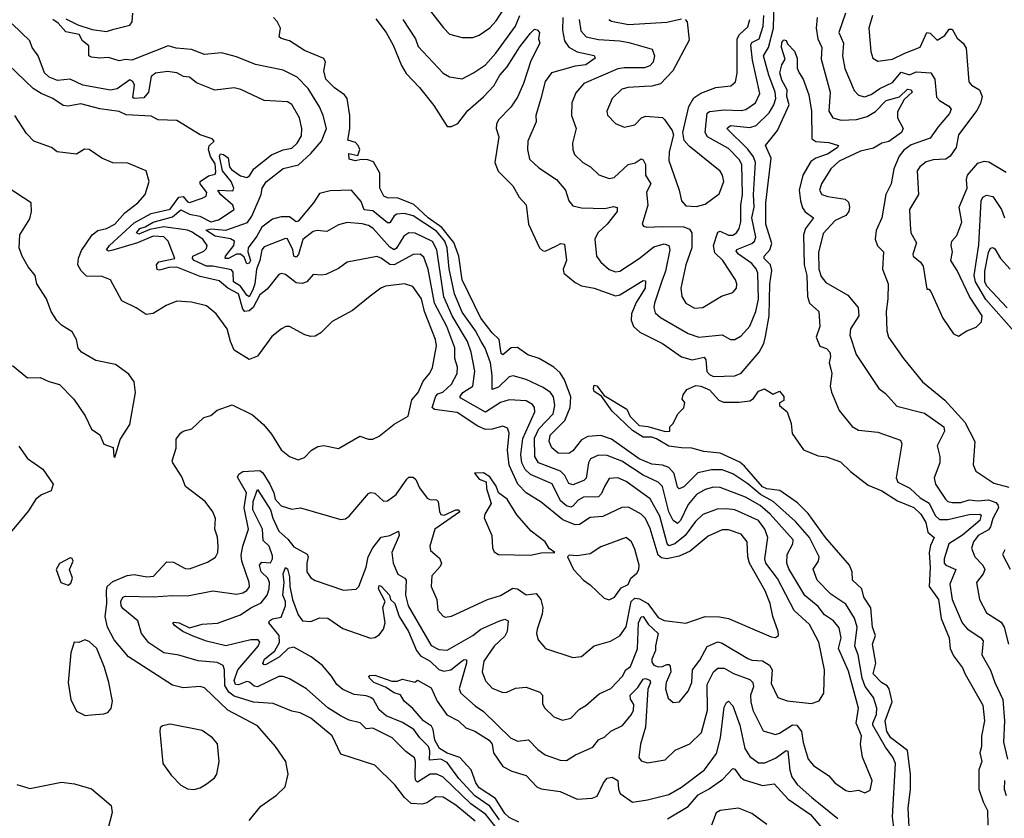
# Model space of a CAD drawing. Extents: x 1245515 to 1420776, y 606314 to 671314.
# Tile 303 of 385: x 1389748 to 1394369, y 635468 to 639215. Entities that reach past the tile are written whole.
import ezdxf

# ---------------------------------------------------------------- set-up
doc = ezdxf.new("R2010")
doc.units = 0

msp = doc.modelspace()

# ---------------------------------------------------------------- linework, layer by layer
at = {"layer": '0CON10XD'}
for points in [[(1391636.9, 639305), (1391736.9, 639176.9), (1391765, 639147.5), (1391825, 639131.2), (1391875, 639131.8), (1391905, 639142.5), (1391955, 639177.1), (1391985, 639210), (1392025, 639272.7)], [(1392298, 639225), (1392295.2, 639165), (1392305.8, 639115.8), (1392325.8, 639085.8), (1392365, 639064.3), (1392445, 639046), (1392448.5, 639035), (1392405, 639003.7), (1392355, 638997.2), (1392243.6, 638965), (1392214.7, 638925), (1392194.4, 638845.6), (1392171.3, 638765), (1392172.2, 638735), (1392132.3, 638645), (1392132.1, 638605), (1392140.4, 638560.4), (1392185, 638520), (1392267.5, 638465), (1392309.2, 638415), (1392325.6, 638365), (1392345, 638341.5), (1392385, 638331.8), (1392495, 638329.4), (1392535, 638338.8), (1392553.1, 638333.1), (1392552.5, 638315), (1392504.7, 638255), (1392461.9, 638215), (1392447.8, 638185), (1392455.4, 638105.4), (1392475, 638077.1), (1392515, 638042.5), (1392545, 638031.5), (1392565, 638035.4), (1392655, 638094.1), (1392725, 638148.9), (1392773.3, 638163.3), (1392795, 638155.5), (1392799.2, 638135), (1392779.2, 638035), (1392761.4, 637988.6), (1392727.6, 637885), (1392724.7, 637864.7), (1392730.1, 637840.1), (1392755, 637817.7), (1392885, 637742.8), (1392935, 637724.7), (1393045, 637736.1), (1393085, 637714.4), (1393104.4, 637714.4), (1393135, 637731.5), (1393175, 637777.3), (1393203.9, 637845), (1393216, 637904), (1393212.1, 638025), (1393205, 638045.3), (1393185, 638071.1), (1393121.1, 638115), (1393111.6, 638128.4), (1393113.8, 638136.1), (1393184, 638165), (1393196.6, 638175), (1393203.8, 638195), (1393184.4, 638285.6), (1393194.9, 638335.1), (1393192.5, 638395), (1393201.5, 638545), (1393192.1, 638572.1), (1393165, 638606.8), (1393067.1, 638705), (1393085, 638717.8), (1393175, 638708.9), (1393205, 638717.7), (1393265, 638777.6), (1393288.3, 638815), (1393297.7, 638845), (1393294.2, 638875), (1393263.7, 638955), (1393239.9, 639045), (1393262.5, 639085), (1393285.6, 639175), (1393288.9, 639295)], [(1392000.7, 635460.7), (1391954.8, 635524.8), (1391885, 635572.7), (1391809.1, 635655), (1391755, 635730.4), (1391725, 635745.7), (1391671, 635741), (1391673.1, 635785), (1391667.3, 635805), (1391626.3, 635845), (1391597.7, 635885), (1391545, 635917.8), (1391468.7, 635948.7), (1391435, 635976.2), (1391408.4, 636025), (1391396.4, 636035), (1391375, 636042.7), (1391318.3, 636048.3), (1391265, 636072.5), (1391236, 636095), (1391211.4, 636135), (1391170, 636185), (1391115.5, 636225), (1391035, 636271), (1391007.8, 636265), (1390966.9, 636225), (1390905, 636188.8), (1390895, 636188.6), (1390890, 636195), (1390896.4, 636215), (1390945.9, 636254.1), (1390967.5, 636292.5), (1390965.9, 636325), (1390917.5, 636385), (1390920.6, 636395), (1390935, 636403.8), (1390975, 636410.8), (1390995.6, 636465), (1390995.3, 636485), (1390982.5, 636515), (1390990, 636575), (1390984.3, 636615), (1390995, 636644.4), (1391005, 636638.1), (1391015, 636601.2), (1391016.4, 636555), (1391028.4, 636495), (1391055, 636422.9), (1391075.8, 636395), (1391115, 636390.9), (1391155, 636408.2), (1391195, 636407.3), (1391265, 636357.8), (1391395, 636312.5), (1391415, 636315.7), (1391435, 636328.6), (1391455, 636355.7), (1391463.8, 636385), (1391453.1, 636456.9), (1391464, 636485), (1391431.7, 636545), (1391435, 636560.6), (1391445, 636556.4), (1391483.3, 636515), (1391488.5, 636495), (1391509, 636475), (1391529.8, 636415), (1391572.8, 636345), (1391610.6, 636255), (1391629.9, 636229.9), (1391675.1, 636205.1), (1391715, 636165.3), (1391738.9, 636158.9), (1391772.3, 636165), (1391825, 636207.1), (1391835, 636213.3), (1391845, 636210.8), (1391845.2, 636195), (1391810.6, 636075), (1391818.5, 636055), (1391885.2, 635995.2), (1391925, 635968.4), (1392051.9, 635845), (1392085, 635830.4), (1392136, 635836), (1392180.5, 635790.5), (1392215, 635765.6), (1392285, 635740), (1392315, 635738.5), (1392356.2, 635765), (1392438.8, 635801.2), (1392464.7, 635835.3), (1392495, 635850), (1392522.5, 635877.5), (1392576.6, 635903.4), (1392620, 635955), (1392629.6, 635975), (1392631.1, 636001.1), (1392615, 636026.9), (1392612.9, 636045), (1392648.8, 636081.2), (1392675, 636120), (1392685, 636124.2), (1392705, 636116.7), (1392708.8, 636105), (1392696.9, 636073.1), (1392684.8, 635895.2), (1392662.2, 635815), (1392653.4, 635753.4), (1392665, 635736.9), (1392695, 635728.9), (1392777.3, 635742.7), (1392825, 635787.9), (1392892.7, 635817.3), (1392948.8, 635871.2), (1392976.5, 635975), (1392974.8, 636095), (1393005, 636155.4), (1393025, 636171.8), (1393055, 636172.9), (1393097.9, 636147.9), (1393175, 636118.9), (1393188.5, 636105), (1393192.7, 636085), (1393178.5, 636045), (1393179.2, 636015), (1393189.4, 635975), (1393237.9, 635877.9), (1393295, 635860.4), (1393315, 635866.8), (1393375, 635905.7), (1393395, 635905.3), (1393416.8, 635875), (1393425, 635824), (1393449.2, 635745), (1393473.1, 635715), (1393545, 635666.5), (1393573.3, 635635), (1393625, 635597.8), (1393645, 635593.3), (1393685, 635600.6), (1393715, 635588), (1393739.7, 635600.3), (1393748.5, 635645), (1393703.2, 635755), (1393694.5, 635815), (1393698.9, 635855), (1393674.7, 635915), (1393685.3, 635985), (1393637.5, 636157.5), (1393591.2, 636265), (1393603, 636315), (1393595, 636361.1), (1393568, 636395), (1393525, 636423.2), (1393495, 636462.2), (1393433.1, 636513.1), (1393358.4, 636638.4), (1393348.5, 636665), (1393350, 636705), (1393376.8, 636755), (1393377.9, 636775), (1393270.6, 636895), (1393223.4, 636935), (1393155, 636974.8), (1393035, 637019.5), (1393005, 637021.1), (1392965, 637010.5), (1392925, 636986.8), (1392885, 636940.3), (1392850, 636865), (1392835, 636851.6), (1392815, 636864.7), (1392795, 636905.4), (1392764.6, 637024.6), (1392744.2, 637044.2), (1392675, 637078), (1392575, 637143.6), (1392505, 637169.8), (1392465, 637171.8), (1392427.9, 637155), (1392418.1, 637135), (1392406.4, 637063.6), (1392396.5, 637053.5), (1392345, 637032), (1392325, 637039.2), (1392306.6, 637076.6), (1392286.6, 637096.6), (1392183.1, 637135), (1392165.2, 637165.2), (1392165, 637251.9), (1392184.7, 637295.3), (1392251.5, 637365), (1392260.2, 637405), (1392254.2, 637445), (1392239.6, 637465), (1392205, 637489.5), (1392125, 637527.1), (1392065, 637544), (1392045, 637539.3), (1391995, 637490.1), (1391965, 637479.4), (1391965.9, 637545), (1391958, 637605), (1391932.9, 637672.9), (1391914.4, 637704.4), (1391887, 637755), (1391825, 637842.5), (1391788.8, 637928.8), (1391763.5, 638046.5), (1391755.1, 638144.9), (1391743.8, 638175), (1391705, 638222.3), (1391595, 638295.1), (1391555, 638305.7), (1391518.3, 638301.7), (1391505, 638294.6), (1391485, 638261.8), (1391475, 638262.4), (1391405, 638318.2), (1391365, 638322.6), (1391351, 638361), (1391305, 638414.5), (1391205, 638411.8), (1391155, 638398.9), (1391127.1, 638355), (1391055, 638269.3), (1391045, 638266.2), (1391015, 638289.7), (1390975, 638289.8), (1390935, 638279.1), (1390885, 638241.1), (1390860.6, 638199.4), (1390820.7, 638145), (1390818.9, 638125), (1390830.9, 638085), (1390825, 638072), (1390815, 638068.9), (1390801.2, 638101.2), (1390784.8, 638114.8), (1390765, 638115.2), (1390728.2, 638095), (1390712.5, 638095), (1390713.9, 638105), (1390753.6, 638155), (1390755.8, 638175), (1390736.8, 638186.8), (1390665, 638198.6), (1390622.4, 638227.6), (1390646.4, 638233.6), (1390715, 638227.8), (1390816.9, 638263.1), (1390837.1, 638292.9), (1390882.1, 638395), (1390885.7, 638425), (1390905, 638453.7), (1390985, 638516.7), (1391056.9, 638533.1), (1391115, 638586.2), (1391164.4, 638644.4), (1391187.4, 638705), (1391173.1, 638765), (1391155, 638805.5), (1391101.5, 638891.5), (1391050.5, 638945), (1390985, 638978), (1390855.2, 639005.2), (1390765, 639039.8), (1390695, 639058.9), (1390615, 639050.8), (1390555.2, 639075.2), (1390481.8, 639081.8), (1390445, 639091.5), (1390275, 639025.4), (1390245, 639028.2), (1390215, 639021.1), (1390165, 639037.5), (1390125, 639033.5), (1390085, 639038.5), (1390072.2, 639045), (1390072.2, 639092.2), (1390042.9, 639115), (1390027.5, 639145), (1389965, 639157.2), (1389928.1, 639198.1), (1389904.3, 639215)], [(1389965, 639219.3), (1390020.5, 639190.5), (1390088.7, 639168.7), (1390155, 639160), (1390190.1, 639169.9), (1390265, 639189.4), (1390276.7, 639205), (1390278.6, 639245)], [(1393850.2, 635425), (1393844.8, 635475), (1393858.1, 635725), (1393846.6, 635755), (1393811.8, 635801.8), (1393753, 635905), (1393751.8, 635915), (1393769.8, 635955), (1393770.5, 635985), (1393754.8, 636035), (1393716.3, 636086.3), (1393701.7, 636125), (1393682.7, 636235), (1393668.1, 636275), (1393678.7, 636365), (1393666.7, 636406.7), (1393625, 636472.5), (1393555, 636519.7), (1393491.7, 636585), (1393472.8, 636637.2), (1393496.5, 636675), (1393500.7, 636695), (1393454.8, 636785), (1393390.1, 636860.1), (1393284.3, 636954.3), (1393225, 636986.4), (1393165, 637037.6), (1393095, 637084.8), (1393045, 637102.4), (1392995, 637102.1), (1392931.2, 637088.8), (1392865, 637022.8), (1392843.1, 637013.1), (1392835, 637021.2), (1392819.6, 637085), (1392795, 637114.2), (1392765.5, 637125.5), (1392715, 637130), (1392655, 637154.9), (1392525, 637247.3), (1392475, 637263.9), (1392415, 637258.9), (1392385, 637243.4), (1392345, 637192.5), (1392325, 637180), (1392275, 637180.6), (1392245, 637206.4), (1392233.5, 637235), (1392238.4, 637265), (1392307.2, 637335), (1392332, 637395), (1392334.5, 637445), (1392305.7, 637525), (1392285, 637557.7), (1392255, 637584.6), (1392186.7, 637625), (1392132.3, 637642.3), (1392085, 637677.4), (1392055, 637675.8), (1392015, 637642.9), (1392008, 637648), (1391998.9, 637715), (1391965, 637745.7), (1391911.7, 637815), (1391825.2, 637995), (1391808.9, 638105), (1391785, 638169.2), (1391729.7, 638239.7), (1391665, 638285.1), (1391597.6, 638347.6), (1391525, 638378), (1391475, 638379.7), (1391457.1, 638387.1), (1391438.5, 638425), (1391437.7, 638495), (1391408.2, 638548.2), (1391382.8, 638557.2), (1391351.4, 638558.6), (1391325, 638551.9), (1391295, 638560), (1391292.5, 638587.5), (1391335, 638577.5), (1391344, 638605), (1391337.5, 638625), (1391325, 638638.8), (1391288.8, 638648.8), (1391297.5, 638705), (1391297.1, 638765), (1391284.6, 638845), (1391272.2, 638862.3), (1391225, 638894.3), (1391185.2, 638935), (1391175.6, 638975), (1391184, 639015), (1391175, 639032.5), (1391085, 639070), (1391015, 639116.2), (1390975, 639126.7), (1390966.7, 639135), (1390972.5, 639175), (1390957, 639207), (1390940, 639225)], [(1391419, 639219), (1391468.7, 639155), (1391500.7, 639095), (1391539.4, 638999.4), (1391562.5, 638962.5), (1391625, 638897.1), (1391692.3, 638812.3), (1391754.2, 638714.2), (1391775, 638713.8), (1391805, 638727.3), (1391851.7, 638788.3), (1391925, 638853.3), (1391973.8, 638905), (1392001.2, 638955), (1392036.6, 638993.4), (1392095, 639087.8), (1392145, 639152.2), (1392165, 639170), (1392177.6, 639167.6), (1392187.5, 639155), (1392183.3, 639125), (1392190, 639105), (1392147.9, 639022.1), (1392113, 638915), (1392085, 638850.6), (1392054, 638805), (1391995.3, 638745), (1391985.3, 638725), (1391984.7, 638704.7), (1391997.7, 638665), (1391978.8, 638545), (1391993.3, 638503.3), (1392062.8, 638435), (1392092.5, 638382.5), (1392125, 638345.8), (1392136.7, 638255), (1392187.1, 638145), (1392201.5, 638131.5), (1392215, 638128.5), (1392265, 638152.9), (1392287.5, 638165), (1392305, 638161.2), (1392314.5, 638085), (1392299.1, 638045), (1392301.8, 638025), (1392355, 637981.5), (1392385, 637966.1), (1392445, 637955.7), (1392545, 637919.3), (1392565, 637924.3), (1392675, 637990.5), (1392685, 637989.2), (1392683.2, 637955), (1392642.2, 637887.8), (1392620.2, 637835), (1392617.5, 637805), (1392629.6, 637775), (1392659.3, 637749.3), (1392765, 637695.9), (1392855, 637632.5), (1392905, 637619.6), (1392961.3, 637631.3), (1392968.4, 637618.4), (1392973.6, 637563.6), (1392985, 637550), (1393005, 637540), (1393105, 637543.2), (1393134.1, 637555.9), (1393218.8, 637655), (1393240, 637695), (1393247.9, 637727.9), (1393265.1, 637824.9), (1393268.4, 637975), (1393277.6, 638037.6), (1393271.5, 638065), (1393242.5, 638095), (1393242.2, 638105), (1393269.4, 638135), (1393278.7, 638165), (1393250.4, 638255), (1393249.8, 638355), (1393274.8, 638565), (1393249.1, 638625), (1393304.7, 638695), (1393359.6, 638815), (1393348.6, 638855), (1393349.8, 638885), (1393325, 638931.5), (1393316, 638965), (1393325, 639002.5), (1393341.2, 639028.8), (1393323.3, 639085), (1393325, 639107.5), (1393335, 639120), (1393345, 639117.5), (1393351.2, 639101.2), (1393385, 639066.7), (1393397.5, 639035), (1393397.2, 638987.2), (1393406.4, 638965), (1393426, 638935), (1393451.5, 638861.5), (1393464.5, 638785), (1393466.1, 638656.1), (1393485, 638643.4), (1393545, 638638.5), (1393591.2, 638625), (1393586.9, 638615), (1393542.9, 638585), (1393484.8, 638565.2), (1393461.1, 638548.9), (1393424.5, 638485.5), (1393407.2, 638415), (1393412.1, 638365), (1393422.3, 638332.3), (1393435, 638314), (1393473.3, 638285), (1393435.7, 638235), (1393427, 638205), (1393429.5, 638065), (1393442.3, 638015), (1393445, 637916.2), (1393455, 637884.4), (1393498.8, 637845), (1393502.9, 637775), (1393486.1, 637725), (1393503.8, 637683.8), (1393535, 637672.7), (1393550, 637655), (1393553.8, 637635), (1393547.3, 637605), (1393555.3, 637574.7)], [(1391546.8, 639215), (1391605.4, 639125), (1391618.9, 639088.9), (1391735, 638963.1), (1391765, 638946.7), (1391825, 638937.3), (1391877.5, 638965), (1391935, 639003.3), (1391982.4, 639057.6), (1392074.9, 639185.1), (1392095.6, 639235)], [(1392374.1, 639215.9), (1392382.3, 639162.3), (1392406.9, 639135), (1392465, 639121.1), (1392565, 639115.5), (1392607, 639107), (1392715.9, 639075.9), (1392728.2, 639045), (1392721.8, 639015), (1392705, 638997.9), (1392680.8, 638989.1), (1392585, 638989.3), (1392555, 638983.7), (1392395.2, 638914.8), (1392358.9, 638871.1), (1392338.9, 638825), (1392338.2, 638765), (1392359.6, 638705), (1392342.9, 638635), (1392343.6, 638605), (1392351.9, 638581.9), (1392391.8, 638545), (1392427.5, 638525), (1392466.5, 638486.5), (1392515, 638468.9), (1392538.5, 638475), (1392604.6, 638535.4), (1392637.2, 638542.8), (1392665, 638562), (1392675, 638557.9), (1392685.2, 638535), (1392685.9, 638485), (1392711.1, 638445), (1392689.5, 638405), (1392696.7, 638345), (1392670, 638255), (1392675.6, 638245.6), (1392691.1, 638241.1), (1392764.3, 638244.3), (1392865, 638243.2), (1392892, 638232), (1392902.5, 638215), (1392903.2, 638145), (1392874.2, 638065), (1392851.3, 637955), (1392856.5, 637916.5), (1392875, 637884.5), (1392915, 637861.2), (1392955, 637864.6), (1393041.9, 637918.1), (1393095, 637934.4), (1393112.2, 637955), (1393113.8, 637975), (1393107.1, 637995), (1393048.2, 638085), (1393011.3, 638121.4), (1393004.4, 638155), (1393025, 638218.5), (1393035, 638222.2), (1393075, 638203.8), (1393095, 638203.8), (1393113.1, 638215), (1393125.2, 638234.8), (1393133.3, 638266.7), (1393132.6, 638345), (1393140.3, 638395), (1393136.9, 638535), (1393125, 638558.4), (1393075, 638609.8), (1392975.8, 638665.8), (1392964.8, 638685), (1392975, 638776.8), (1392986.4, 638783.6), (1393055, 638792.3), (1393135, 638789.1), (1393156.3, 638793.7), (1393201.6, 638825), (1393222.1, 638867.9), (1393186.9, 639025), (1393179, 639095), (1393185, 639107.2), (1393218.7, 639125), (1393238, 639185), (1393240.1, 639235)], [(1392871.4, 639215), (1392880.4, 639205), (1392891, 639119), (1392813.6, 638975), (1392755.5, 638914.5), (1392715, 638902.2), (1392680.8, 638900.9), (1392603.2, 638896.8), (1392575, 638888.2), (1392529.4, 638845), (1392504.5, 638785), (1392506.6, 638766.6), (1392545, 638728), (1392585, 638710.8), (1392635, 638722), (1392667.1, 638755), (1392685, 638762.7), (1392765, 638755.7), (1392775, 638746.2), (1392810.6, 638695), (1392816.9, 638675), (1392796.9, 638595), (1392795.6, 638554.4), (1392843.5, 638415), (1392854.5, 638365), (1392875, 638342.1), (1392925, 638337.9), (1392965, 638350), (1393031.5, 638398.5), (1393053.1, 638455), (1393047.3, 638485), (1393035, 638504.3), (1392890.8, 638620.8), (1392867.2, 638647.3), (1392860.9, 638685), (1392888, 638808), (1392912.4, 638847.6), (1392945, 638870.7), (1393015, 638896.1), (1393085.3, 638904.7), (1393107.1, 638922.9), (1393115.8, 638964.2), (1393116.1, 639125), (1393126, 639145), (1393165, 639180.9), (1393175.2, 639215)], [(1392512.9, 639215), (1392525, 639207.8), (1392605, 639191.8), (1392785, 639202.6), (1392855, 639218.9)], [(1393490.4, 639225), (1393486.3, 639175), (1393494.2, 639125), (1393512.5, 639085), (1393510.3, 639030.3), (1393551.9, 638875), (1393546.1, 638785), (1393564.2, 638754.3), (1393603.5, 638743.5), (1393675, 638746.4), (1393725, 638760), (1393765, 638784.7), (1393814.4, 638835.6), (1393876.9, 638853.1), (1393915, 638888.7), (1393931.9, 638885), (1393937.5, 638875), (1393899.5, 638840.5), (1393867.8, 638782.2), (1393867.6, 638755), (1393895.2, 638705), (1393887.4, 638685), (1393826.6, 638643.4), (1393795, 638634.8), (1393755, 638611.7), (1393695, 638598.5), (1393595, 638551), (1393555.3, 638515), (1393510.7, 638445), (1393501.8, 638415), (1393513.3, 638395), (1393541.2, 638385), (1393622.2, 638372.2), (1393638.6, 638358.6), (1393643.2, 638335), (1393638.9, 638315), (1393625, 638295.3), (1393575, 638271.9), (1393519.1, 638210.9), (1393498, 638122), (1393498.9, 638045), (1393509.3, 638009.3), (1393531.5, 637981.5), (1393635, 637922.9), (1393684, 637864), (1393687.1, 637825), (1393647.9, 637765), (1393644.5, 637735), (1393674.6, 637644.6), (1393780.8, 637485), (1393811.7, 637461.7), (1393865, 637400.9), (1393995, 637368), (1394085.3, 637305), (1394088.3, 637285), (1394054.4, 637215), (1394066, 637166), (1394066.1, 637135), (1394040.5, 637065), (1394047.1, 637035), (1394092.7, 636965), (1394105, 636954.1), (1394125, 636949.8), (1394165, 636950), (1394205, 636962.7), (1394245, 636957.2), (1394295, 636961.3), (1394329.7, 636949.7), (1394339.3, 636939.3), (1394341.8, 636925), (1394315.5, 636875), (1394304.8, 636835), (1394295, 636821), (1394246.6, 636795), (1394224.7, 636765), (1394215.3, 636735), (1394230.7, 636695), (1394268.9, 636655), (1394278.7, 636635), (1394270.4, 636615), (1394239.2, 636575), (1394252.7, 636495), (1394285, 636431.9), (1394355, 636388.8), (1394369, 636365), (1394389, 636285)], [(1393623.4, 639245), (1393592.2, 639155), (1393614.7, 639105), (1393610.5, 639045), (1393621.4, 638985), (1393665, 638883.1), (1393685, 638861.1), (1393713.3, 638853.3), (1393745, 638863.2), (1393785, 638892.6), (1393845, 638919.8), (1393885, 638967.9), (1393925, 638955.7), (1393955, 638970), (1394025, 638964.7), (1394044, 638935), (1394051.7, 638851.8), (1394065.4, 638835), (1394108.7, 638808.7), (1394120, 638795), (1394112.7, 638775), (1394058.6, 638711.4), (1394021.8, 638658.2), (1393931.8, 638628.2), (1393897.1, 638602.9), (1393875.8, 638574.2), (1393851.5, 638515), (1393838, 638445), (1393812.9, 638395), (1393794.2, 638285), (1393767.5, 638225), (1393762.7, 638185), (1393773.6, 638153.6), (1393802.3, 638125), (1393796.9, 638045), (1393824.1, 637975), (1393823.3, 637905), (1393814.7, 637845), (1393817.9, 637755), (1393826.4, 637725), (1393895.6, 637625), (1393985, 637515.7), (1394089.9, 637429.9), (1394184.2, 637325.8), (1394231.1, 637235), (1394223.4, 637126.6), (1394235, 637096), (1394320, 637040), (1394391.3, 637021.3)], [(1393751.2, 639235), (1393733.6, 639175), (1393742.5, 639065), (1393751.9, 639035), (1393775, 639020), (1393845, 639029.2), (1393902.4, 639057.6), (1393974.3, 639085.7), (1394005, 639154.7), (1394021, 639151), (1394055, 639118.7), (1394089.8, 639140.2), (1394110.4, 639169.6), (1394125, 639170), (1394148, 639128), (1394176.5, 639105), (1394190.7, 639080.7), (1394202.8, 638922.8), (1394215, 638907.5), (1394253.1, 638885), (1394266.2, 638855), (1394257.8, 638822.2), (1394240.6, 638789.4), (1394154.6, 638675), (1394143.8, 638615), (1394116, 638574), (1394095, 638560.9), (1394035, 638556.8), (1394002.6, 638547.4), (1393973.6, 638525), (1393960, 638505), (1393966, 638394), (1393924.3, 638325), (1393926.8, 638253.2), (1393930.8, 638215), (1393957.6, 638167.6), (1393939.5, 638115), (1393941.5, 638105), (1393976.6, 638076.6), (1393988.3, 638058.3), (1394005, 637950), (1394015, 637950), (1394025, 637940), (1394081.1, 637815), (1394131.4, 637741.4), (1394155, 637729.4), (1394194, 637755), (1394238, 637772), (1394262.4, 637797.6), (1394264.7, 637825), (1394206.1, 637916.1), (1394148.4, 638038.4), (1394118, 638085), (1394126.7, 638125), (1394120, 638155), (1394123.8, 638175), (1394147, 638203), (1394170, 638265), (1394157.8, 638335), (1394194.7, 638425), (1394191.6, 638465), (1394196.5, 638485), (1394245, 638541.6), (1394275, 638550.8), (1394297.1, 638547.1), (1394378.7, 638498.7)], [(1392492.5, 637025), (1392478.3, 636991.7), (1392464, 636976), (1392395, 636974.8), (1392369.9, 636960.1), (1392345, 636931.8), (1392335, 636928.1), (1392315, 636933.2), (1392287.1, 636957.1), (1392247.2, 637037.2), (1392145, 637080.4), (1392119.8, 637105), (1392105.5, 637135), (1392099.8, 637175), (1392110.3, 637249.7), (1392166.2, 637375), (1392164.8, 637394.8), (1392155, 637409.6), (1392125, 637427.3), (1392045, 637431.2), (1392005, 637419), (1391935, 637374), (1391818.8, 637438.8), (1391814.6, 637445), (1391827.4, 637465), (1391875.2, 637495), (1391884.8, 637565.2), (1391867.4, 637655), (1391849.2, 637705), (1391777.6, 637825), (1391738.6, 637915), (1391706.4, 638135), (1391685, 638174.3), (1391605, 638212.9), (1391575, 638215.3), (1391551.4, 638198.6), (1391517.3, 638142.7), (1391505, 638134.7), (1391485, 638147.4), (1391406.6, 638235), (1391385, 638249), (1391355, 638256.6), (1391285, 638263.8), (1391245, 638251.8), (1391189.1, 638220.9), (1391145, 638225.9), (1391125, 638221.3), (1391077.3, 638182.7), (1391056.7, 638113.3), (1391045, 638100.9), (1391034.8, 638105), (1391030.9, 638135), (1391005, 638186.8), (1390995, 638188.7), (1390895, 638149.1), (1390884.2, 638135), (1390875.9, 638085), (1390859.7, 638045), (1390852.2, 637975), (1390842.8, 637947.2), (1390825, 637914.6), (1390815, 637922.3), (1390785, 637963.9), (1390752.1, 637985), (1390749.9, 638029.9), (1390741.6, 638041.6), (1390655, 638058.2), (1390625, 638058.1), (1390567.4, 638085), (1390559.5, 638095), (1390560.4, 638105), (1390611.9, 638128.1), (1390625, 638141.4), (1390628.5, 638155), (1390608.4, 638185), (1390555, 638218.7), (1390535, 638226.8), (1390425, 638242.5), (1390359.6, 638230.4), (1390308, 638208), (1390295.7, 638215), (1390311.7, 638235), (1390337.5, 638242.5), (1390374.8, 638265.2), (1390465, 638289.7), (1390505, 638322.7), (1390545, 638302.7), (1390593.2, 638293.2), (1390645, 638266.6), (1390680.9, 638275), (1390754.6, 638325), (1390748.6, 638345), (1390691, 638395), (1390677.9, 638415), (1390748.5, 638411.5), (1390753.4, 638425), (1390740.9, 638455), (1390700.6, 638505), (1390686.1, 638575), (1390690, 638585), (1390705, 638582.1), (1390726.2, 638566.1), (1390732.9, 638525), (1390742.5, 638512.5), (1390785, 638481.7), (1390815, 638474.9), (1390827.5, 638482.5), (1390847.2, 638515), (1390929.7, 638580.3), (1390985, 638604.3), (1391025, 638611.6), (1391049.7, 638635), (1391070.9, 638669.1), (1391072.1, 638705), (1391060.7, 638755), (1391025, 638816.2), (1391005, 638828.9), (1390895, 638836.2), (1390786.8, 638886.8), (1390755.3, 638895.3), (1390664.1, 638884.1), (1390578.2, 638918.2), (1390545, 638944.5), (1390517.5, 638947.5), (1390485, 638965.5), (1390441.2, 638971.2), (1390385, 638963.3), (1390365, 638948), (1390352.1, 638875), (1390331.2, 638848.8), (1390284.8, 638844.8), (1390279.4, 638849.4), (1390287.6, 638907.6), (1390279.5, 638925), (1390265, 638932.4), (1390205, 638891.1), (1390175, 638884.8), (1390045, 638907.9), (1389985, 638935.2), (1389925, 638928.8), (1389885.8, 638945), (1389864.5, 638965), (1389834.4, 639045), (1389807.1, 639085), (1389796.1, 639116.1), (1389713.1, 639195)], [(1392657.7, 636497.7), (1392696.2, 636475), (1392745, 636410), (1392773.3, 636396.7), (1392875, 636384), (1392964.6, 636415.4), (1393033.3, 636413.3), (1393074.7, 636404.7), (1393275, 636319.4), (1393295, 636316), (1393308.8, 636325), (1393308.1, 636345), (1393282.9, 636415), (1393271.1, 636475), (1393246.9, 636535), (1393173.3, 636665), (1393165.2, 636695), (1393162.3, 636765), (1393135, 636801.2), (1393075, 636821.6), (1393045, 636820.9), (1392978.9, 636791.1), (1392895, 636720.8), (1392842.8, 636697.2), (1392785, 636685.1), (1392760.1, 636690.1), (1392745, 636702.5), (1392707.5, 636827.5), (1392685, 636874.6), (1392665, 636895.2), (1392605, 636928), (1392575, 636926.7), (1392485, 636884.3), (1392425, 636879.7), (1392375, 636846.8), (1392355, 636844.3), (1392297.7, 636867.7), (1392195, 636951.3), (1392125, 636995.2), (1392085.6, 637035), (1392045.8, 637125), (1392038, 637195), (1392045.3, 637275.3), (1392038.1, 637298.1), (1392015, 637307.9), (1391965, 637293.1), (1391935, 637292.8), (1391897.9, 637307.9), (1391802.1, 637372.1), (1391695, 637385.3), (1391683.4, 637395), (1391701.1, 637448.9), (1391711.1, 637458.9), (1391733.4, 637466.6), (1391774.7, 637505), (1391801.6, 637555), (1391802.9, 637585), (1391789.8, 637625), (1391790.6, 637675), (1391752.7, 637775), (1391695.1, 637885), (1391665.2, 638045), (1391645, 638100.6), (1391627.5, 638115), (1391595, 638113.2), (1391505, 638064.8), (1391485, 638065.8), (1391445, 638096.6), (1391425, 638103.8), (1391285, 638076.9), (1391245, 638048.1), (1391185, 638019.2), (1391165, 638015.5), (1391125, 638020), (1391095.5, 637984.5), (1391073.6, 637976.4), (1391045, 637980.5), (1390995, 638020), (1390975, 638024.3), (1390965, 638020), (1390909.2, 637950.8), (1390875, 637924.3), (1390843.2, 637865), (1390825, 637848.9), (1390805, 637846.1), (1390795.9, 637855.9), (1390775, 637928.3), (1390725.3, 637955.3), (1390685, 637988.9), (1390595, 638009.3), (1390485, 638054.3), (1390448, 638052), (1390405, 638040), (1390392.8, 638042.8), (1390390, 638065), (1390400.8, 638079.2), (1390476.1, 638095), (1390445.5, 638175), (1390425, 638195.4), (1390375, 638198.9), (1390301.8, 638168.2), (1390185, 638132.7), (1390165, 638128.5), (1390155.3, 638135), (1390169, 638155), (1390285, 638262.3), (1390365, 638305.7), (1390455, 638325.2), (1390495, 638381.9), (1390515, 638384.8), (1390535, 638360), (1390545, 638357.6), (1390605, 638377.5), (1390623.1, 638386.9), (1390626.6, 638403.4), (1390594.7, 638445), (1390595.3, 638455), (1390635, 638482.7), (1390665, 638490), (1390668.7, 638501.3), (1390665, 638538.7), (1390643.4, 638573.4), (1390634.8, 638605), (1390637.6, 638622.4), (1390660.8, 638645), (1390652, 638655), (1390595, 638674.6), (1390485, 638741.8), (1390397.5, 638745), (1390365, 638762.1), (1390247.6, 638767.6), (1390215, 638783.6), (1390125, 638796.9), (1390035, 638819.7), (1389975, 638808.7), (1389952.6, 638812.6), (1389903.5, 638845), (1389848.5, 638868.5), (1389811.8, 638891.8), (1389695, 639003.5)], [(1390825, 635457.5), (1390880, 635525), (1390953.4, 635576.6), (1390993.8, 635616.2), (1391008, 635675), (1390997.5, 635735), (1390948.9, 635805), (1390865, 635901.5), (1390725, 635975.3), (1390615, 636079.6), (1390595, 636086.9), (1390515, 636079.6), (1390465, 636092.3), (1390258.7, 636225), (1390192.2, 636305), (1390160.2, 636365), (1390149.7, 636415), (1390157.5, 636475), (1390155.3, 636535), (1390159.3, 636555), (1390185, 636579.4), (1390252.4, 636607.6), (1390285, 636612.4), (1390345, 636600.2), (1390375.6, 636604.4), (1390438.3, 636671.8), (1390470.1, 636670.1), (1390525, 636640), (1390545, 636637.8), (1390630, 636670), (1390667.2, 636692.8), (1390678.5, 636715), (1390679.6, 636745), (1390677.3, 636787.3), (1390664.3, 636825), (1390666.7, 636875), (1390655, 636906), (1390619.2, 636955), (1390525.7, 637025), (1390509.9, 637069.9), (1390467.5, 637135), (1390464.4, 637145.6), (1390483.1, 637205), (1390482.7, 637247.3), (1390503.3, 637275), (1390515.9, 637284.1), (1390556.7, 637295), (1390611.7, 637348.3), (1390645, 637358), (1390675, 637382.5), (1390745, 637407.5), (1390840.9, 637360.9), (1390892.2, 637315), (1390929.7, 637269.7), (1390975, 637197.1), (1391013.8, 637165), (1391055, 637149.2), (1391085, 637160), (1391118, 637195), (1391147.6, 637212.4), (1391175, 637216.9), (1391245, 637203.1), (1391345, 637260), (1391385, 637246.9), (1391405, 637247.1), (1391435, 637261.1), (1391505, 637316.9), (1391572, 637355), (1391589.2, 637430.7), (1391618.8, 637465), (1391641.9, 637518.1), (1391673.4, 637556.6), (1391686.4, 637583.6), (1391704.1, 637685), (1391700, 637715), (1391648.6, 637845), (1391634.3, 637905), (1391593.5, 637963.5), (1391555, 637975.3), (1391465.3, 637964.7), (1391443.1, 637955), (1391392.8, 637917.2), (1391309.4, 637850.6), (1391215, 637798.9), (1391160.8, 637745), (1391135, 637729.4), (1391115, 637727.8), (1391086.3, 637736.3), (1391015, 637775.6), (1390997.5, 637775), (1390976.2, 637765), (1390930.9, 637729.1), (1390865, 637636.2), (1390825, 637620.8), (1390755, 637664.2), (1390737.5, 637705), (1390722.5, 637765), (1390670.6, 637835), (1390625, 637871.9), (1390555, 637890), (1390485, 637894.4), (1390435, 637874.3), (1390375, 637835.6), (1390341.1, 637831.1), (1390295, 637862.2), (1390228, 637895), (1390174.1, 637994.1), (1390135, 638010), (1390061.8, 638011.8), (1390036.8, 638036.8), (1390021.2, 638065), (1390023.9, 638096.1), (1390038.1, 638131.9), (1390087.7, 638205), (1390115, 638226.4), (1390155, 638235.3), (1390195, 638254.7), (1390241.2, 638308.8), (1390302.2, 638355), (1390337.8, 638395), (1390355.8, 638455), (1390341.2, 638505), (1390255, 638541.4), (1390185, 638542.5), (1390133.3, 638565), (1390075, 638605.5), (1390053.1, 638606.9), (1390015, 638583.3), (1389924.5, 638594.5), (1389897.5, 638615), (1389813.8, 638645), (1389780.7, 638680.7), (1389725.7, 638765.7)], [(1390195, 637160), (1390220, 637245), (1390265.4, 637315), (1390291.5, 637465), (1390285.8, 637515), (1390260.9, 637550.9), (1390197.7, 637597.7), (1390105, 637616.2), (1390038.8, 637655), (1390023.2, 637673.2), (1390014.3, 637715), (1389995, 637750), (1389945, 637780.8), (1389923.1, 637803.1), (1389895.4, 637845.4), (1389873.3, 637905), (1389829.1, 637975), (1389820.9, 638015), (1389788.5, 638055), (1389760, 638105), (1389745.7, 638145), (1389749.2, 638205), (1389795, 638280), (1389803.8, 638315), (1389802.5, 638355), (1389689.2, 638429.2)], [(1394415, 637752.6), (1394282, 637902), (1394233.4, 637985), (1394228.5, 638015), (1394249, 638159), (1394260.5, 638365), (1394268.6, 638381.4), (1394285, 638392), (1394315, 638385.6), (1394356.9, 638325), (1394369.6, 638285)], [(1394382.3, 637862.3), (1394287.8, 637965), (1394277.2, 637985), (1394277.6, 638035), (1394295, 638122.9), (1394305, 638143.1), (1394315, 638145.6), (1394325, 638139.4), (1394350.8, 638095), (1394397.5, 638045)], [(1389715, 637592.5), (1389785, 637534.2), (1389845, 637536.7), (1389885, 637516.7), (1389935, 637503.3), (1390002, 637435), (1390055, 637356.7), (1390085, 637293.3), (1390125, 637267.5), (1390143.6, 637223.6), (1390187, 637207), (1390190, 637165), (1390195, 637160)], [(1393555.3, 637574.7), (1393559.5, 637555), (1393552.3, 637495), (1393557.6, 637467.6), (1393595, 637381.4), (1393656, 637306), (1393685, 637288.8), (1393775, 637279.7), (1393882.7, 637242.7), (1393887.9, 637225), (1393861.5, 637065), (1393870.4, 637045), (1393926.4, 637016.4), (1393975, 636971.2), (1394016.1, 636946.1), (1394045, 636888.7), (1394065, 636870), (1394105, 636869.4), (1394205, 636894), (1394255.2, 636895.2), (1394260.7, 636890.7), (1394255, 636864.8), (1394173.1, 636796.9), (1394108.6, 636755), (1394086.5, 636685), (1394087.3, 636665), (1394095.6, 636655), (1394141.1, 636635), (1394113.6, 636566.4), (1394125, 636494.2), (1394171.2, 636385), (1394195, 636357.3), (1394258.5, 636315), (1394270.3, 636300.3), (1394264, 636235), (1394305, 636162.2), (1394324.3, 636105), (1394362.5, 636025), (1394369.5, 635925), (1394365.3, 635825), (1394384.7, 635744.7)], [(1393925.5, 635365.5), (1393917.8, 635515), (1393928.8, 635605), (1393929.6, 635675), (1393915, 635786.2), (1393836.7, 635845), (1393817.7, 635875), (1393810.2, 635925), (1393842.3, 636015), (1393829.2, 636075), (1393819.3, 636089.3), (1393793.2, 636105), (1393754.2, 636145), (1393765.8, 636195), (1393750.3, 636285), (1393765.4, 636325.4), (1393751.2, 636365), (1393742.5, 636455), (1393710.4, 636505), (1393700, 636545), (1393656.5, 636585), (1393655.4, 636625), (1393643.1, 636655), (1393530.8, 636785), (1393448.4, 636898.4), (1393398.5, 636948.5), (1393316.5, 637006.5), (1393255, 637013), (1393235, 637023.7), (1393150.7, 637120.7), (1393128.1, 637138.1), (1393035, 637180.3), (1392959.5, 637189.5), (1392902.5, 637205), (1392854.2, 637205.8), (1392795, 637213.1), (1392737.6, 637247.6), (1392715, 637256.1), (1392675, 637256.8), (1392625, 637286.8), (1392528.1, 637378.1), (1392478.9, 637448.9), (1392445, 637470.5), (1392440.6, 637485), (1392445, 637499.4), (1392457.2, 637497.2), (1392491.5, 637451.5), (1392597, 637387), (1392613.2, 637353.2), (1392655, 637311.5), (1392696, 637306), (1392777.7, 637282.3), (1392800, 637285), (1392800, 637305), (1392815, 637320), (1392837.5, 637365), (1392865.9, 637394.1), (1392869.2, 637419.2), (1392857.5, 637435), (1392862.5, 637455), (1392880, 637480), (1392921.7, 637498.3), (1392944.4, 637495.6), (1392985, 637477.9), (1393030.2, 637430.2), (1393050.7, 637420.7), (1393125, 637419.6), (1393175, 637426.9), (1393191.8, 637438.2), (1393215, 637472.2), (1393243.6, 637483.6), (1393285, 637457.5), (1393315, 637472.5), (1393335, 637447.5), (1393335, 637427.5)], [(1393335, 637427.5), (1393315, 637417.5), (1393314.2, 637405), (1393350, 637375), (1393369.7, 637319.7), (1393373.9, 637273.9), (1393427.2, 637197.2), (1393495, 637168.2), (1393535, 637163.1), (1393600.3, 637140.3), (1393646.9, 637095), (1393730.7, 637030.7), (1393795, 637004), (1393867.3, 636957.3), (1393945, 636925.6), (1393978.3, 636895), (1394000.6, 636855), (1394010.8, 636810.8), (1394039.5, 636785), (1394022.8, 636747.2), (1394017.3, 636715), (1394022, 636645), (1394016.2, 636555), (1394060.9, 636495), (1394072.8, 636405), (1394110, 636315), (1394114.6, 636265), (1394130.5, 636230.5), (1394173.8, 636173.8), (1394185, 636144.3), (1394269, 635999), (1394275.7, 635925), (1394262.7, 635852.7), (1394263, 635805), (1394254.7, 635775), (1394263.4, 635735), (1394249.6, 635695), (1394249.8, 635605), (1394269.4, 635545), (1394291.1, 635505), (1394291.6, 635435)], [(1389743.5, 637213.5), (1389785, 637155.7), (1389856.5, 637106.5), (1389904.7, 637035), (1389895.5, 637004.5), (1389850, 636985), (1389824.2, 636965), (1389788.8, 636911.2), (1389689.5, 636790.5)], [(1391885.3, 635455), (1391795, 635529.1), (1391735, 635567.1), (1391701.9, 635568.1), (1391659.1, 635540.9), (1391636.4, 635533.6), (1391585, 635537.3), (1391554.5, 635565), (1391509.4, 635625), (1391415, 635717.1), (1391255, 635768.1), (1391214.2, 635855), (1391115, 635937.5), (1391065, 635962.5), (1391025, 635970.6), (1390937.1, 636007.1), (1390845, 636013.5), (1390755, 636041), (1390729.1, 636059.1), (1390710.3, 636090.3), (1390709.2, 636165), (1390702.9, 636185), (1390675, 636198.8), (1390586.2, 636206.2), (1390495, 636233.1), (1390425, 636244.6), (1390355, 636291.5), (1390319.1, 636335), (1390302.2, 636395), (1390232.8, 636452.7), (1390224.3, 636465), (1390222.3, 636485), (1390232.1, 636505), (1390245, 636510.6), (1390375, 636507), (1390466, 636514), (1390535, 636511.9), (1390655, 636534.7), (1390765, 636520.2), (1390795, 636525.7), (1390815, 636536.6), (1390826.1, 636553.9), (1390825.9, 636575), (1390790.6, 636675), (1390787.8, 636702.3), (1390794.8, 636745.2), (1390821.3, 636825), (1390801.3, 636925), (1390813.2, 636995), (1390770.9, 637069.1), (1390777, 637083), (1390795.4, 637094.6), (1390875, 637100), (1390889.3, 637089.3), (1390922.6, 637035), (1390941.2, 636995), (1390946.8, 636965), (1390975, 636933.9), (1391025, 636917.8), (1391065.9, 636924.1), (1391255, 636869.2), (1391276.8, 636873.2), (1391295, 636885.8), (1391385, 636991.8), (1391395, 636997.1), (1391415, 636993.8), (1391455, 636955.8), (1391475, 636956.9), (1391515, 636987.8), (1391565, 637059.4), (1391575, 637067.8), (1391595, 637068.9), (1391607.7, 637057.7), (1391625, 637018), (1391660.3, 636970.3), (1391673.4, 636963.4), (1391705, 636961.6), (1391712.2, 636955), (1391717.9, 636907.9), (1391725, 636893.6), (1391740.2, 636889.8), (1391795, 636915.2), (1391806.2, 636915), (1391814.5, 636905), (1391696.4, 636825), (1391672.9, 636745), (1391676, 636725), (1391696.4, 636706.4), (1391719.1, 636689.1), (1391727.8, 636665), (1391721.1, 636648.9), (1391682.5, 636605), (1391680, 636555), (1391705.6, 636495), (1391710.6, 636445), (1391735, 636416.2), (1391745, 636411.2), (1391775, 636416), (1391943.8, 636495), (1392005, 636513.3), (1392062.5, 636547.5), (1392085, 636543.9), (1392125, 636516.9), (1392172, 636522), (1392194.7, 636495), (1392202.9, 636457.1), (1392200.3, 636425), (1392176.9, 636355), (1392174.3, 636334.3), (1392182, 636305), (1392216.2, 636265), (1392345, 636223.1), (1392385, 636227.5), (1392445, 636276.9), (1392521.5, 636298.5), (1392565, 636323.5), (1392595, 636365.6), (1392618.6, 636485), (1392635, 636500.6), (1392657.7, 636497.7)], [(1392145, 636703.1), (1392195, 636712.9), (1392260, 636715), (1392233.6, 636733.6), (1392213.8, 636765), (1392149.4, 636815), (1392081.2, 636891.2), (1392036.1, 636965), (1391995.4, 636995.4), (1391985, 637026.2), (1391955, 637070), (1391925, 637088.8), (1391883.3, 637086.7), (1391905, 637058.8), (1391937, 637047), (1391939.2, 637015), (1391960.8, 636945), (1391932, 636895), (1391928.3, 636878.3), (1391964.5, 636794.5), (1391966.6, 636736.6), (1391975, 636718.8), (1391995, 636705.7), (1392145, 636703.1)], [(1392037.7, 635357.7), (1391936.1, 635485), (1391865.8, 635535.8), (1391735, 635660.2), (1391705.2, 635675.2), (1391675, 635674.8), (1391615, 635638), (1391606.2, 635646.2), (1391603.6, 635666.4), (1391606.1, 635735), (1391601.4, 635751.4), (1391560.6, 635780.6), (1391496.2, 635845), (1391405, 635890.3), (1391375, 635887.9), (1391345.7, 635915.7), (1391295, 635928.3), (1391256.4, 635946.4), (1391195, 635985.6), (1391093.9, 636075), (1391015, 636121.6), (1390985, 636133.8), (1390965, 636133.2), (1390865, 636084.2), (1390848.1, 636088.1), (1390827.1, 636107.1), (1390815, 636110.3), (1390775, 636094.6), (1390761.7, 636095), (1390755.1, 636115), (1390772.5, 636165), (1390867, 636275), (1390875.3, 636295), (1390867.8, 636305), (1390832.5, 636305), (1390715, 636277.3), (1390625, 636299.1), (1390562.4, 636322.4), (1390514.5, 636345), (1390475, 636372.1), (1390467.5, 636385), (1390471.8, 636388.2), (1390496, 636385), (1390545, 636361.8), (1390605, 636378.7), (1390677.1, 636382.9), (1390785, 636422), (1390833.1, 636455), (1390881.2, 636478.8), (1390909.5, 636515), (1390918.9, 636545), (1390920, 636575), (1390912.4, 636595), (1390880.9, 636625), (1390874.2, 636655.8), (1390885, 636668.9), (1390925, 636666.8), (1390934.8, 636685), (1390935, 636700), (1390919.2, 636745), (1390891.4, 636771.4), (1390888, 636825), (1390842.5, 636915), (1390844, 636955), (1390865, 637010), (1390925.5, 636915), (1390936.1, 636876.1), (1390965, 636814.7), (1391006.9, 636776.9), (1391035, 636741.6), (1391097.9, 636707.9), (1391101.8, 636695), (1391096.1, 636665), (1391095.4, 636625), (1391115, 636595.6), (1391135, 636582.9), (1391267.9, 636537.9), (1391327.1, 636542.9), (1391340, 636555), (1391374.2, 636645.7), (1391383.8, 636695), (1391405, 636736.5), (1391445, 636786.5), (1391485, 636794.6), (1391525.5, 636815.5), (1391529.6, 636795), (1391495.4, 636715), (1391500.6, 636665), (1391523.1, 636613.1), (1391555.3, 636595.3), (1391562.7, 636585), (1391559.4, 636515), (1391571.3, 636465), (1391679, 636279), (1391715, 636259.6), (1391755, 636256.3), (1391875, 636325.2), (1391912.1, 636355), (1391997.3, 636392.7), (1392025, 636402.9), (1392040, 636395), (1392036.5, 636345), (1392025, 636322.5), (1391975.8, 636275), (1391926.7, 636205), (1391919.3, 636155), (1391935, 636113.1), (1391965, 636078.9), (1392015, 636058.1), (1392035, 636060), (1392075, 636079.1), (1392125, 636083.6), (1392190.1, 636060.1), (1392201.8, 636045), (1392201.8, 636005), (1392213.1, 635985), (1392255, 635944.2), (1392295, 635928.6), (1392335, 635938.1), (1392375, 635979.4), (1392405, 635997.5), (1392468.1, 636051.9), (1392522.6, 636077.4), (1392577.7, 636135), (1392593.1, 636165), (1392615, 636180.9), (1392647.7, 636262.3), (1392652.3, 636385), (1392665, 636413.6), (1392675, 636414.7), (1392698.5, 636378.5), (1392744, 636335), (1392732.5, 636277.5), (1392731.6, 636255), (1392714.7, 636215.3), (1392715, 636200.8), (1392725, 636186.1), (1392745, 636178.4), (1392765, 636179.5), (1392785, 636189.6), (1392795, 636190), (1392801.7, 636181.7), (1392803.6, 636155), (1392782.4, 636105), (1392779.2, 636075), (1392792.1, 636032.1), (1392815, 636011.4), (1392845.4, 636014.6), (1392885, 636064.2), (1392902.2, 636105), (1392906.4, 636165), (1392940.2, 636209.8), (1392975, 636273.9), (1393025, 636295.3), (1393045, 636289.7), (1393165, 636217.7), (1393185, 636210.4), (1393235, 636207.1), (1393266.6, 636186.6), (1393279.2, 636165), (1393275, 636100), (1393306.2, 636035), (1393349.7, 636019.7), (1393465, 636007.1), (1393500.3, 636019.7), (1393522.5, 636055), (1393526, 636165), (1393498.2, 636295), (1393455, 636376.7), (1393383.3, 636443.3), (1393305, 636593.5), (1393250.7, 636665), (1393245.6, 636685), (1393259.3, 636785), (1393245.6, 636825), (1393215, 636864.4), (1393105, 636914.8), (1393065, 636920.6), (1393021.8, 636918.2), (1392955, 636892.9), (1392920.2, 636859.8), (1392871, 636795), (1392822.8, 636755), (1392795, 636746.4), (1392787, 636757), (1392752.1, 636885), (1392707, 636967), (1392595, 637047.7), (1392555, 637065.7), (1392515, 637062.3), (1392492.5, 637025)], [(1392515, 636493.5), (1392540.6, 636505), (1392571.5, 636548.5), (1392604, 636565), (1392617.1, 636595), (1392645, 636618.6), (1392654.4, 636635), (1392655.6, 636655), (1392635, 636731.2), (1392619.2, 636765), (1392595, 636785.6), (1392475, 636741.9), (1392425, 636708.6), (1392365, 636700), (1392327.5, 636702.5), (1392320, 636695), (1392348, 636635), (1392394, 636585), (1392425, 636564), (1392490.9, 636500.9), (1392515, 636493.5)], [(1394372.2, 636727.8), (1394360.8, 636705), (1394396.3, 636636.3)], [(1389975, 636562), (1389988.3, 636571.7), (1389996, 636595), (1389982.5, 636635), (1389998.8, 636675), (1389995, 636687.5), (1389985, 636690), (1389935, 636663.3), (1389920, 636635), (1389941.2, 636575), (1389975, 636562)], [(1390055, 635950), (1390085, 635953.8), (1390142.6, 635957.4), (1390162, 635965), (1390177.6, 635982.4), (1390183.2, 636016.8), (1390167.3, 636105), (1390146.5, 636175), (1390110, 636265), (1390075, 636296.9), (1390054.2, 636305.8), (1390025, 636293.3), (1390003.3, 636295), (1389988.9, 636245), (1389975.6, 636105), (1389988.1, 636025), (1390015, 635970), (1390055, 635950)], [(1392090.3, 635450.3), (1392045, 635471.2), (1392025, 635491.2), (1391980.7, 635560.7), (1391905, 635610.4), (1391889.4, 635635), (1391866.7, 635695), (1391813.3, 635753.3), (1391755, 635774), (1391718.8, 635795), (1391697.3, 635835), (1391689.5, 635885), (1391680.9, 635900.9), (1391642.9, 635925), (1391593, 635983), (1391553, 636017), (1391535, 636047.5), (1391505, 636056.4), (1391465, 636082.7), (1391410, 636105), (1391390, 636125), (1391386.7, 636135), (1391391.4, 636138.6), (1391415, 636140), (1391495, 636110.8), (1391519.2, 636110.8), (1391545, 636121.2), (1391603, 636107), (1391615, 636116.2), (1391679.6, 636079.6), (1391707.1, 636017.1), (1391752.8, 635952.8), (1391807.5, 635925), (1391842.3, 635892.3), (1391885, 635876.7), (1391952.3, 635835), (1391965.1, 635815), (1391972.6, 635775), (1392015, 635710.3), (1392058.4, 635688.4), (1392125, 635669.4), (1392175, 635616.1), (1392195, 635606.2), (1392285, 635593.6), (1392365, 635557.1), (1392435, 635561.6), (1392458, 635572), (1392488.7, 635635), (1392505, 635655.6), (1392529.3, 635660.7), (1392555.5, 635645), (1392558.5, 635605), (1392566.1, 635585), (1392625, 635544), (1392695, 635553.8), (1392795, 635580), (1392855, 635614.7), (1392962.7, 635695), (1393018.5, 635771.5), (1393037.4, 635845), (1393055, 635988.8), (1393065, 636011.9), (1393075, 636017.8), (1393095.6, 635995), (1393127.6, 635905), (1393152, 635795), (1393175, 635757.9), (1393215, 635728.9), (1393245, 635727.8), (1393295, 635750.6), (1393345, 635786.7), (1393353.3, 635783.3), (1393363.4, 635693.4), (1393372.7, 635662.7), (1393397.1, 635627.1), (1393465.6, 635565), (1393587.5, 635467.5)], [(1390565, 635603.5), (1390595, 635611.1), (1390628.7, 635631.3), (1390662.7, 635657.3), (1390674, 635675), (1390684, 635735), (1390676.8, 635816.8), (1390653.8, 635845), (1390605, 635879.2), (1390455, 635909.2), (1390418.3, 635901.7), (1390408, 635892), (1390405.8, 635875), (1390420.5, 635725), (1390459.8, 635669.8), (1390504.1, 635624.1), (1390535, 635606.5), (1390565, 635603.5)], [(1392789.2, 635465), (1392885, 635523.1), (1392932.2, 635577.8), (1392983.8, 635606.2), (1393047.9, 635652.1), (1393095, 635701.2), (1393105, 635698.8), (1393130.7, 635660.7), (1393147.7, 635647.7), (1393235, 635621.1), (1393289.3, 635629.3), (1393355, 635557.2), (1393459.6, 635485), (1393511.8, 635425)], [(1394369.7, 635645), (1394368.8, 635605), (1394378.4, 635575)], [(1389735, 635626.2), (1389795, 635607.5), (1389945, 635636.9), (1390005, 635628.9), (1390085, 635606.9), (1390134.5, 635564.5), (1390177.6, 635527.6), (1390182.9, 635495), (1390151.4, 635375)], [(1393255, 635438.9), (1393185, 635491.2), (1393121.2, 635515), (1393036.1, 635503.9), (1393016.4, 635493.6), (1392994.6, 635435)]]:
    msp.add_lwpolyline(points, dxfattribs=at)

doc.saveas('drawing.dxf')
